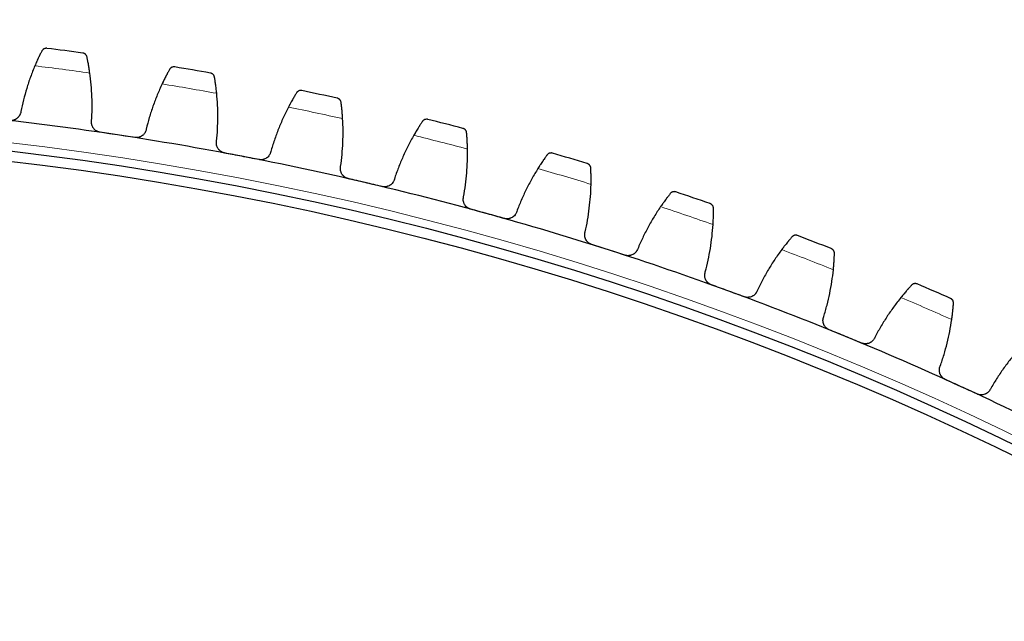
# Model space of a CAD drawing. Header units: inches. Extents: x 0 to 20790, y -12 to 14700.
# Tile 259 of 358: x 9974 to 10168, y 5072 to 5191. Entities that reach past the tile are written whole.
import ezdxf

# ---------------------------------------------------------------- set-up
doc = ezdxf.new("R2010")
doc.units = ezdxf.units.IN
doc.layers.add('1', color=7, linetype='Continuous', true_color=0xffffff)
doc.layers.add('254', color=7, linetype='Continuous', true_color=0xffffff)
doc.styles.add('latin_extended', font='simplex.shx')
doc.dimstyles.get("Standard").update_dxf_attribs({"dimtxt": 0.18, "dimasz": 0.18, "dimexe": 0.18, "dimexo": 0.0625, "dimgap": 0.09, "dimtad": 0, "dimtih": 1, "dimtoh": 1, "dimdec": 4, "dimzin": 0, "dimdsep": 46, "dimtxsty": 'Standard', "dimcen": 0.09, "dimadec": 0, "dimazin": 0, "dimtfac": 1, "dimtdec": 4, "dimtofl": 0, "dimtmove": 0, "dimatfit": 3, "dimfxl": 1, "dimtolj": 1, "dimtzin": 0, "dimarcsym": 0})

# ---------------------------------------------------------------- blocks, each defined once
blk = doc.blocks.new('_U2')
at = {"layer": '254', "color": 3, "linetype": 'Continuous', "lineweight": 13, "transparency": 16777216}
for p, q in [((11273.39, 6877.26), (11933.67, 6877.26)), ((11898.67, 6754.76), (11898.67, 4676.76)), ((9935.39, 4554.26), (11933.67, 4554.26))]:
    blk.add_line(p, q, dxfattribs=at)
at = {"layer": '254', "color": 3, "transparency": 16777216}
for points in [[(11919.08, 6754.76), (11878.25, 6754.76), (11898.67, 6877.26)], [(11878.25, 4676.76), (11919.08, 4676.76), (11898.67, 4554.26)]]:
    blk.add_solid(points, dxfattribs=at)
at = {"layer": 'Defpoints', "color": 0, "transparency": 16777216}
for p in [(11238.39, 6877.26), (9900.39, 4554.26), (11898.67, 4554.26)]:
    blk.add_point(p, dxfattribs=at)
at = {"layer": '254', "color": 2, "lineweight": 13, "transparency": 16777216, "insert": (11714.92, 5499.92), "char_height": 122.5, "attachment_point": 1, "rotation": 90, "style": 'latin_extended'}
blk.add_mtext('\\A1;2323', dxfattribs=at)

msp = doc.modelspace()

# ---------------------------------------------------------------- linework, layer by layer
at = {"layer": '1', "color": 110, "linetype": 'Continuous', "lineweight": 13}
msp.add_circle((9900.394, 4554.257), 616.6, dxfattribs=at)
at = {"layer": '1', "color": 2, "linetype": 'Continuous', "lineweight": 25}
for radius in [615, 613]:
    msp.add_circle((9900.394, 4554.257), radius, dxfattribs=at)
for radius, start, end in [(636, 82.226845, 82.868696), (636, 79.933852, 80.575702), (636, 77.640858, 78.282709), (621, 81.401274, 83.694268), (636, 75.347865, 75.989715), (621, 79.10828, 81.401274), (621, 76.815287, 79.10828), (636, 73.054871, 73.696721), (621, 74.522293, 76.815287), (636, 70.761877, 71.403728), (621, 72.229299, 74.522293), (636, 68.468884, 69.110734), (621, 69.936306, 72.229299), (636, 66.17589, 66.817741), (621, 67.643312, 69.936306), (621, 65.350318, 67.643312), (621, 63.057325, 65.350318)]:
    msp.add_arc((9900.394, 4554.257), radius, start, end, dxfattribs=at)
at = {"layer": '1', "color": 110, "linetype": 'Continuous', "lineweight": 13}
for start, end in [(82.05341, 83.042131), (79.760416, 80.749138), (77.467423, 78.456144), (75.174429, 76.16315), (72.881436, 73.870157), (70.588442, 71.577163), (68.295448, 69.28417), (66.002455, 66.991176)]:
    msp.add_arc((9900.394, 4554.257), 632.294, start, end, dxfattribs=at)
at = {"layer": '1', "color": 2, "linetype": 'Continuous', "lineweight": 25}
for points, knots in [([(9979.349, 5185.337), (9979.348, 5185.337), (9979.347, 5185.337), (9979.344, 5185.337), (9979.342, 5185.337), (9979.338, 5185.338), (9979.329, 5185.339), (9979.308, 5185.341), (9979.267, 5185.344), (9979.231, 5185.345), (9979.16, 5185.343), (9979.113, 5185.339), (9978.972, 5185.316), (9978.879, 5185.288), (9978.745, 5185.223), (9978.702, 5185.198), (9978.638, 5185.154), (9978.617, 5185.138), (9978.576, 5185.105), (9978.556, 5185.087), (9978.497, 5185.031), (9978.46, 5184.99), (9978.391, 5184.899), (9978.36, 5184.85), (9978.333, 5184.795)], [0, 0, 0, 0, 0.0039063, 0.0039063, 0.0078125, 0.0078125, 0.015625, 0.03125, 0.0625, 0.125, 0.125, 0.25, 0.25, 0.5, 0.5, 0.625, 0.625, 0.6875, 0.6875, 0.75, 0.75, 0.875, 0.875, 1, 1, 1, 1]), ([(9978.333, 5184.795), (9978.293, 5184.716), (9978.25, 5184.631), (9978.159, 5184.448), (9978.063, 5184.254), (9977.958, 5184.037), (9977.89, 5183.894), (9977.876, 5183.865), (9977.848, 5183.807), (9977.834, 5183.777), (9977.791, 5183.687), (9977.762, 5183.626), (9977.675, 5183.44), (9977.616, 5183.312), (9977.495, 5183.048), (9977.434, 5182.913), (9977.34, 5182.704), (9977.309, 5182.633), (9977.262, 5182.525), (9977.246, 5182.489), (9977.214, 5182.417), (9977.198, 5182.38), (9977.118, 5182.196), (9977.054, 5182.046), (9976.99, 5181.894)], [0, 0, 0, 0, 0.125, 0.125, 0.25, 0.375, 0.375, 0.40625, 0.40625, 0.4375, 0.4375, 0.5, 0.5, 0.625, 0.625, 0.75, 0.75, 0.8125, 0.8125, 0.84375, 0.84375, 0.875, 0.875, 1, 1, 1, 1]), ([(9987.257, 5183.628), (9987.245, 5183.687), (9987.227, 5183.743), (9987.185, 5183.848), (9987.16, 5183.897), (9987.105, 5183.988), (9987.074, 5184.03), (9987.007, 5184.109), (9986.971, 5184.145), (9986.895, 5184.211), (9986.856, 5184.24), (9986.773, 5184.292), (9986.731, 5184.315), (9986.643, 5184.354), (9986.599, 5184.37), (9986.53, 5184.39), (9986.496, 5184.398), (9986.455, 5184.406), (9986.434, 5184.41), (9986.426, 5184.411), (9986.42, 5184.412), (9986.417, 5184.412), (9986.414, 5184.413)], [0, 0, 0, 0, 0.125, 0.125, 0.25, 0.25, 0.375, 0.375, 0.5, 0.5, 0.625, 0.625, 0.75, 0.75, 0.875, 0.875, 0.9375, 0.96875, 0.984375, 0.9921875, 0.9921875, 1, 1, 1, 1]), ([(9987.809, 5180.479), (9987.786, 5180.643), (9987.763, 5180.803), (9987.715, 5181.117), (9987.667, 5181.424), (9987.618, 5181.719), (9987.582, 5181.934), (9987.569, 5182.005), (9987.551, 5182.111), (9987.545, 5182.146), (9987.532, 5182.215), (9987.526, 5182.249), (9987.496, 5182.417), (9987.448, 5182.676), (9987.402, 5182.912), (9987.358, 5183.138), (9987.336, 5183.245), (9987.311, 5183.371), (9987.306, 5183.396), (9987.296, 5183.445), (9987.281, 5183.516), (9987.266, 5183.584), (9987.257, 5183.628)], [0, 0, 0, 0, 0.125, 0.125, 0.25, 0.375, 0.375, 0.4375, 0.4375, 0.46875, 0.46875, 0.5, 0.5, 0.625, 0.75, 0.75, 0.875, 0.875, 0.90625, 0.90625, 0.9375, 1, 1, 1, 1]), ([(10003.498, 5181.172), (10003.455, 5181.094), (10003.409, 5181.011), (10003.311, 5180.832), (10003.207, 5180.642), (10003.093, 5180.43), (10003.019, 5180.289), (10003.004, 5180.261), (10002.974, 5180.204), (10002.959, 5180.174), (10002.912, 5180.086), (10002.881, 5180.026), (10002.787, 5179.844), (10002.722, 5179.719), (10002.591, 5179.46), (10002.524, 5179.327), (10002.423, 5179.122), (10002.389, 5179.052), (10002.337, 5178.947), (10002.32, 5178.911), (10002.285, 5178.84), (10002.268, 5178.804), (10002.18, 5178.624), (10002.11, 5178.477), (10002.04, 5178.327)], [0, 0, 0, 0, 0.125, 0.125, 0.25, 0.375, 0.375, 0.40625, 0.40625, 0.4375, 0.4375, 0.5, 0.5, 0.625, 0.625, 0.75, 0.75, 0.8125, 0.8125, 0.84375, 0.84375, 0.875, 0.875, 1, 1, 1, 1]), ([(10004.536, 5181.672), (10004.534, 5181.673), (10004.533, 5181.673), (10004.53, 5181.673), (10004.528, 5181.673), (10004.524, 5181.674), (10004.515, 5181.676), (10004.494, 5181.678), (10004.453, 5181.683), (10004.418, 5181.685), (10004.347, 5181.687), (10004.299, 5181.684), (10004.158, 5181.667), (10004.064, 5181.642), (10003.927, 5181.583), (10003.883, 5181.559), (10003.817, 5181.518), (10003.796, 5181.504), (10003.753, 5181.472), (10003.732, 5181.455), (10003.671, 5181.401), (10003.633, 5181.362), (10003.561, 5181.274), (10003.528, 5181.225), (10003.498, 5181.172)], [0, 0, 0, 0, 0.0039063, 0.0039063, 0.0078125, 0.0078125, 0.015625, 0.03125, 0.0625, 0.125, 0.125, 0.25, 0.25, 0.5, 0.5, 0.625, 0.625, 0.6875, 0.6875, 0.75, 0.75, 0.875, 0.875, 1, 1, 1, 1]), ([(10012.369, 5179.649), (10012.358, 5179.709), (10012.343, 5179.765), (10012.305, 5179.871), (10012.283, 5179.921), (10012.231, 5180.015), (10012.201, 5180.058), (10012.138, 5180.139), (10012.103, 5180.177), (10012.03, 5180.245), (10011.992, 5180.276), (10011.912, 5180.332), (10011.87, 5180.356), (10011.784, 5180.399), (10011.74, 5180.417), (10011.673, 5180.439), (10011.639, 5180.449), (10011.598, 5180.458), (10011.578, 5180.463), (10011.569, 5180.464), (10011.563, 5180.465), (10011.56, 5180.466), (10011.557, 5180.466)], [0, 0, 0, 0, 0.125, 0.125, 0.25, 0.25, 0.375, 0.375, 0.5, 0.5, 0.625, 0.625, 0.75, 0.75, 0.875, 0.875, 0.9375, 0.96875, 0.984375, 0.9921875, 0.9921875, 1, 1, 1, 1]), ([(10012.794, 5176.48), (10012.777, 5176.645), (10012.76, 5176.806), (10012.726, 5177.121), (10012.69, 5177.43), (10012.653, 5177.726), (10012.625, 5177.943), (10012.615, 5178.015), (10012.601, 5178.121), (10012.596, 5178.156), (10012.587, 5178.225), (10012.582, 5178.26), (10012.559, 5178.429), (10012.521, 5178.69), (10012.485, 5178.928), (10012.45, 5179.155), (10012.432, 5179.262), (10012.412, 5179.39), (10012.408, 5179.415), (10012.399, 5179.464), (10012.388, 5179.536), (10012.376, 5179.605), (10012.369, 5179.649)], [0, 0, 0, 0, 0.125, 0.125, 0.25, 0.375, 0.375, 0.4375, 0.4375, 0.46875, 0.46875, 0.5, 0.5, 0.625, 0.75, 0.75, 0.875, 0.875, 0.90625, 0.90625, 0.9375, 1, 1, 1, 1]), ([(10028.498, 5176.545), (10028.452, 5176.469), (10028.402, 5176.387), (10028.297, 5176.213), (10028.186, 5176.027), (10028.064, 5175.819), (10027.984, 5175.682), (10027.968, 5175.654), (10027.936, 5175.598), (10027.919, 5175.57), (10027.869, 5175.483), (10027.836, 5175.425), (10027.734, 5175.246), (10027.665, 5175.124), (10027.523, 5174.871), (10027.451, 5174.741), (10027.342, 5174.539), (10027.305, 5174.471), (10027.249, 5174.368), (10027.23, 5174.333), (10027.193, 5174.263), (10027.174, 5174.228), (10027.08, 5174.051), (10027.004, 5173.907), (10026.928, 5173.76)], [0, 0, 0, 0, 0.125, 0.125, 0.25, 0.375, 0.375, 0.40625, 0.40625, 0.4375, 0.4375, 0.5, 0.5, 0.625, 0.625, 0.75, 0.75, 0.8125, 0.8125, 0.84375, 0.84375, 0.875, 0.875, 1, 1, 1, 1]), ([(10029.555, 5177.003), (10029.553, 5177.004), (10029.552, 5177.004), (10029.549, 5177.004), (10029.548, 5177.005), (10029.543, 5177.006), (10029.534, 5177.007), (10029.514, 5177.011), (10029.473, 5177.017), (10029.438, 5177.021), (10029.367, 5177.025), (10029.319, 5177.025), (10029.177, 5177.013), (10029.082, 5176.992), (10028.944, 5176.938), (10028.898, 5176.917), (10028.831, 5176.878), (10028.809, 5176.864), (10028.765, 5176.834), (10028.744, 5176.818), (10028.68, 5176.767), (10028.64, 5176.729), (10028.565, 5176.644), (10028.53, 5176.597), (10028.498, 5176.545)], [0, 0, 0, 0, 0.0039063, 0.0039063, 0.0078125, 0.0078125, 0.015625, 0.03125, 0.0625, 0.125, 0.125, 0.25, 0.25, 0.5, 0.5, 0.625, 0.625, 0.6875, 0.6875, 0.75, 0.75, 0.875, 0.875, 1, 1, 1, 1]), ([(10037.301, 5174.668), (10037.293, 5174.728), (10037.28, 5174.785), (10037.246, 5174.893), (10037.226, 5174.944), (10037.177, 5175.039), (10037.15, 5175.084), (10037.09, 5175.167), (10037.057, 5175.206), (10036.986, 5175.278), (10036.949, 5175.31), (10036.871, 5175.369), (10036.831, 5175.395), (10036.747, 5175.441), (10036.704, 5175.46), (10036.637, 5175.485), (10036.603, 5175.497), (10036.563, 5175.508), (10036.543, 5175.513), (10036.534, 5175.515), (10036.529, 5175.516), (10036.526, 5175.517), (10036.523, 5175.517)], [0, 0, 0, 0, 0.125, 0.125, 0.25, 0.25, 0.375, 0.375, 0.5, 0.5, 0.625, 0.625, 0.75, 0.75, 0.875, 0.875, 0.9375, 0.96875, 0.984375, 0.9921875, 0.9921875, 1, 1, 1, 1]), ([(10037.599, 5171.485), (10037.589, 5171.65), (10037.578, 5171.811), (10037.556, 5172.128), (10037.533, 5172.439), (10037.508, 5172.736), (10037.489, 5172.954), (10037.482, 5173.026), (10037.472, 5173.132), (10037.469, 5173.167), (10037.462, 5173.237), (10037.459, 5173.271), (10037.442, 5173.442), (10037.415, 5173.704), (10037.388, 5173.943), (10037.362, 5174.171), (10037.349, 5174.279), (10037.333, 5174.407), (10037.33, 5174.432), (10037.324, 5174.482), (10037.315, 5174.555), (10037.306, 5174.624), (10037.301, 5174.668)], [0, 0, 0, 0, 0.125, 0.125, 0.25, 0.375, 0.375, 0.4375, 0.4375, 0.46875, 0.46875, 0.5, 0.5, 0.625, 0.75, 0.75, 0.875, 0.875, 0.90625, 0.90625, 0.9375, 1, 1, 1, 1]), ([(9974.222, 5172.873), (9974.207, 5172.745), (9974.18, 5172.62), (9974.121, 5172.438), (9974.099, 5172.378), (9974.061, 5172.29), (9974.047, 5172.26), (9974.019, 5172.202), (9974.004, 5172.174), (9973.926, 5172.032), (9973.854, 5171.926), (9973.73, 5171.778), (9973.686, 5171.731), (9973.617, 5171.662), (9973.593, 5171.64), (9973.544, 5171.596), (9973.519, 5171.575), (9973.393, 5171.473), (9973.285, 5171.401), (9973.14, 5171.325), (9973.111, 5171.311), (9973.051, 5171.283), (9973.02, 5171.27), (9972.929, 5171.232), (9972.867, 5171.211), (9972.678, 5171.155), (9972.549, 5171.13), (9972.383, 5171.115), (9972.35, 5171.113), (9972.283, 5171.11), (9972.25, 5171.11), (9972.15, 5171.111), (9972.083, 5171.115), (9972.017, 5171.122)], [0, 0, 0, 0, 0.125, 0.125, 0.1875, 0.1875, 0.21875, 0.21875, 0.25, 0.25, 0.375, 0.375, 0.4375, 0.4375, 0.46875, 0.46875, 0.5, 0.5, 0.625, 0.625, 0.65625, 0.65625, 0.6875, 0.6875, 0.75, 0.75, 0.875, 0.875, 0.90625, 0.90625, 0.9375, 0.9375, 1, 1, 1, 1]), ([(10054.367, 5171.337), (10054.366, 5171.337), (10054.364, 5171.338), (10054.362, 5171.338), (10054.36, 5171.339), (10054.356, 5171.34), (10054.347, 5171.342), (10054.327, 5171.346), (10054.286, 5171.354), (10054.251, 5171.359), (10054.18, 5171.366), (10054.133, 5171.368), (10053.99, 5171.362), (10053.895, 5171.345), (10053.754, 5171.297), (10053.707, 5171.277), (10053.639, 5171.241), (10053.616, 5171.228), (10053.571, 5171.2), (10053.549, 5171.185), (10053.484, 5171.136), (10053.442, 5171.1), (10053.364, 5171.018), (10053.327, 5170.972), (10053.293, 5170.921)], [0, 0, 0, 0, 0.0039063, 0.0039063, 0.0078125, 0.0078125, 0.015625, 0.03125, 0.0625, 0.125, 0.125, 0.25, 0.25, 0.5, 0.5, 0.625, 0.625, 0.6875, 0.6875, 0.75, 0.75, 0.875, 0.875, 1, 1, 1, 1]), ([(9989.844, 5168.79), (9989.778, 5168.8), (9989.648, 5168.827), (9989.459, 5168.885), (9989.337, 5168.936), (9989.248, 5168.979), (9989.218, 5168.994), (9989.16, 5169.026), (9989.131, 5169.042), (9988.99, 5169.128), (9988.886, 5169.206), (9988.765, 5169.317), (9988.742, 5169.34), (9988.707, 5169.375), (9988.696, 5169.387), (9988.673, 5169.411), (9988.618, 5169.472), (9988.526, 5169.585), (9988.455, 5169.693), (9988.389, 5169.805), (9988.358, 5169.862), (9988.276, 5170.039), (9988.233, 5170.16), (9988.187, 5170.347), (9988.174, 5170.409), (9988.16, 5170.505), (9988.156, 5170.537), (9988.15, 5170.601), (9988.147, 5170.633), (9988.139, 5170.794), (9988.145, 5170.922), (9988.163, 5171.049)], [0, 0, 0, 0, 0.0625, 0.125, 0.1875, 0.1875, 0.21875, 0.21875, 0.25, 0.25, 0.375, 0.375, 0.40625, 0.40625, 0.421875, 0.421875, 0.4375, 0.5, 0.5625, 0.5625, 0.625, 0.625, 0.75, 0.75, 0.8125, 0.8125, 0.84375, 0.84375, 0.875, 0.875, 1, 1, 1, 1]), ([(9998.914, 5169.424), (9998.894, 5169.296), (9998.861, 5169.173), (9998.796, 5168.993), (9998.771, 5168.934), (9998.729, 5168.847), (9998.715, 5168.819), (9998.684, 5168.762), (9998.668, 5168.734), (9998.584, 5168.596), (9998.508, 5168.493), (9998.378, 5168.35), (9998.333, 5168.304), (9998.26, 5168.238), (9998.235, 5168.217), (9998.185, 5168.175), (9998.159, 5168.155), (9998.029, 5168.058), (9997.918, 5167.991), (9997.77, 5167.921), (9997.74, 5167.907), (9997.68, 5167.882), (9997.649, 5167.87), (9997.555, 5167.836), (9997.493, 5167.817), (9997.302, 5167.769), (9997.172, 5167.749), (9997.006, 5167.741), (9996.972, 5167.74), (9996.906, 5167.74), (9996.872, 5167.741), (9996.773, 5167.746), (9996.706, 5167.752), (9996.64, 5167.762)], [0, 0, 0, 0, 0.125, 0.125, 0.1875, 0.1875, 0.21875, 0.21875, 0.25, 0.25, 0.375, 0.375, 0.4375, 0.4375, 0.46875, 0.46875, 0.5, 0.5, 0.625, 0.625, 0.65625, 0.65625, 0.6875, 0.6875, 0.75, 0.75, 0.875, 0.875, 0.90625, 0.90625, 0.9375, 0.9375, 1, 1, 1, 1]), ([(10053.293, 5170.921), (10053.244, 5170.847), (10053.191, 5170.768), (10053.079, 5170.597), (10052.961, 5170.416), (10052.83, 5170.213), (10052.745, 5170.08), (10052.728, 5170.053), (10052.693, 5169.998), (10052.676, 5169.97), (10052.622, 5169.886), (10052.587, 5169.829), (10052.478, 5169.654), (10052.403, 5169.535), (10052.252, 5169.287), (10052.175, 5169.16), (10052.057, 5168.964), (10052.018, 5168.897), (10051.958, 5168.796), (10051.938, 5168.762), (10051.897, 5168.694), (10051.877, 5168.659), (10051.776, 5168.486), (10051.694, 5168.345), (10051.612, 5168.202)], [0, 0, 0, 0, 0.125, 0.125, 0.25, 0.375, 0.375, 0.40625, 0.40625, 0.4375, 0.4375, 0.5, 0.5, 0.625, 0.625, 0.75, 0.75, 0.8125, 0.8125, 0.84375, 0.84375, 0.875, 0.875, 1, 1, 1, 1]), ([(10062.013, 5168.693), (10062.008, 5168.754), (10061.998, 5168.811), (10061.968, 5168.92), (10061.949, 5168.972), (10061.905, 5169.069), (10061.879, 5169.115), (10061.823, 5169.201), (10061.791, 5169.241), (10061.724, 5169.315), (10061.688, 5169.349), (10061.612, 5169.411), (10061.573, 5169.439), (10061.491, 5169.488), (10061.449, 5169.509), (10061.383, 5169.537), (10061.35, 5169.55), (10061.31, 5169.562), (10061.29, 5169.568), (10061.282, 5169.57), (10061.276, 5169.572), (10061.273, 5169.573), (10061.27, 5169.573)], [0, 0, 0, 0, 0.125, 0.125, 0.25, 0.25, 0.375, 0.375, 0.5, 0.5, 0.625, 0.625, 0.75, 0.75, 0.875, 0.875, 0.9375, 0.96875, 0.984375, 0.9921875, 0.9921875, 1, 1, 1, 1]), ([(10062.184, 5165.501), (10062.181, 5165.666), (10062.177, 5165.828), (10062.167, 5166.146), (10062.157, 5166.457), (10062.143, 5166.755), (10062.133, 5166.973), (10062.129, 5167.045), (10062.123, 5167.152), (10062.121, 5167.187), (10062.117, 5167.257), (10062.115, 5167.292), (10062.105, 5167.463), (10062.089, 5167.726), (10062.072, 5167.966), (10062.055, 5168.195), (10062.046, 5168.303), (10062.036, 5168.432), (10062.034, 5168.457), (10062.029, 5168.507), (10062.023, 5168.58), (10062.017, 5168.649), (10062.013, 5168.693)], [0, 0, 0, 0, 0.125, 0.125, 0.25, 0.375, 0.375, 0.4375, 0.4375, 0.46875, 0.46875, 0.5, 0.5, 0.625, 0.75, 0.75, 0.875, 0.875, 0.90625, 0.90625, 0.9375, 1, 1, 1, 1]), ([(10014.359, 5164.719), (10014.294, 5164.732), (10014.165, 5164.763), (10013.979, 5164.829), (10013.859, 5164.885), (10013.771, 5164.932), (10013.742, 5164.948), (10013.685, 5164.982), (10013.657, 5165), (10013.52, 5165.091), (10013.419, 5165.173), (10013.303, 5165.289), (10013.28, 5165.313), (10013.247, 5165.349), (10013.236, 5165.362), (10013.215, 5165.386), (10013.162, 5165.449), (10013.074, 5165.567), (10013.008, 5165.677), (10012.946, 5165.791), (10012.918, 5165.85), (10012.843, 5166.03), (10012.805, 5166.153), (10012.766, 5166.341), (10012.756, 5166.404), (10012.745, 5166.5), (10012.743, 5166.532), (10012.739, 5166.596), (10012.738, 5166.629), (10012.736, 5166.789), (10012.747, 5166.917), (10012.77, 5167.044)], [0, 0, 0, 0, 0.0625, 0.125, 0.1875, 0.1875, 0.21875, 0.21875, 0.25, 0.25, 0.375, 0.375, 0.40625, 0.40625, 0.421875, 0.421875, 0.4375, 0.5, 0.5625, 0.5625, 0.625, 0.625, 0.75, 0.75, 0.8125, 0.8125, 0.84375, 0.84375, 0.875, 0.875, 1, 1, 1, 1]), ([(10023.448, 5164.989), (10023.422, 5164.863), (10023.385, 5164.741), (10023.312, 5164.564), (10023.285, 5164.506), (10023.24, 5164.421), (10023.224, 5164.393), (10023.191, 5164.337), (10023.174, 5164.31), (10023.085, 5164.175), (10023.005, 5164.075), (10022.869, 5163.938), (10022.822, 5163.894), (10022.747, 5163.831), (10022.721, 5163.81), (10022.669, 5163.771), (10022.643, 5163.752), (10022.509, 5163.66), (10022.395, 5163.598), (10022.245, 5163.533), (10022.214, 5163.521), (10022.153, 5163.498), (10022.121, 5163.487), (10022.027, 5163.457), (10021.963, 5163.441), (10021.771, 5163.4), (10021.64, 5163.386), (10021.474, 5163.384), (10021.44, 5163.385), (10021.374, 5163.387), (10021.34, 5163.39), (10021.241, 5163.399), (10021.175, 5163.408), (10021.109, 5163.42)], [0, 0, 0, 0, 0.125, 0.125, 0.1875, 0.1875, 0.21875, 0.21875, 0.25, 0.25, 0.375, 0.375, 0.4375, 0.4375, 0.46875, 0.46875, 0.5, 0.5, 0.625, 0.625, 0.65625, 0.65625, 0.6875, 0.6875, 0.75, 0.75, 0.875, 0.875, 0.90625, 0.90625, 0.9375, 0.9375, 1, 1, 1, 1]), ([(10077.843, 5164.31), (10077.791, 5164.238), (10077.735, 5164.161), (10077.616, 5163.995), (10077.491, 5163.819), (10077.352, 5163.621), (10077.262, 5163.491), (10077.244, 5163.465), (10077.207, 5163.411), (10077.188, 5163.384), (10077.132, 5163.302), (10077.093, 5163.247), (10076.978, 5163.077), (10076.899, 5162.96), (10076.738, 5162.719), (10076.656, 5162.595), (10076.53, 5162.403), (10076.488, 5162.339), (10076.424, 5162.24), (10076.402, 5162.207), (10076.36, 5162.14), (10076.338, 5162.107), (10076.23, 5161.938), (10076.143, 5161.8), (10076.055, 5161.66)], [0, 0, 0, 0, 0.125, 0.125, 0.25, 0.375, 0.375, 0.40625, 0.40625, 0.4375, 0.4375, 0.5, 0.5, 0.625, 0.625, 0.75, 0.75, 0.8125, 0.8125, 0.84375, 0.84375, 0.875, 0.875, 1, 1, 1, 1]), ([(10078.933, 5164.682), (10078.932, 5164.683), (10078.93, 5164.683), (10078.927, 5164.684), (10078.926, 5164.684), (10078.922, 5164.686), (10078.913, 5164.688), (10078.893, 5164.693), (10078.853, 5164.703), (10078.818, 5164.709), (10078.747, 5164.719), (10078.7, 5164.723), (10078.557, 5164.723), (10078.461, 5164.709), (10078.319, 5164.667), (10078.271, 5164.649), (10078.201, 5164.616), (10078.178, 5164.604), (10078.132, 5164.577), (10078.11, 5164.563), (10078.043, 5164.517), (10078, 5164.482), (10077.918, 5164.403), (10077.879, 5164.359), (10077.843, 5164.31)], [0, 0, 0, 0, 0.0039062, 0.0039062, 0.0078125, 0.0078125, 0.015625, 0.03125, 0.0625, 0.125, 0.125, 0.25, 0.25, 0.5, 0.5, 0.625, 0.625, 0.6875, 0.6875, 0.75, 0.75, 0.875, 0.875, 1, 1, 1, 1]), ([(10038.693, 5159.671), (10038.627, 5159.686), (10038.5, 5159.723), (10038.317, 5159.796), (10038.199, 5159.856), (10038.113, 5159.906), (10038.085, 5159.924), (10038.029, 5159.96), (10038.002, 5159.979), (10037.869, 5160.075), (10037.771, 5160.162), (10037.66, 5160.282), (10037.638, 5160.307), (10037.606, 5160.345), (10037.596, 5160.358), (10037.575, 5160.383), (10037.525, 5160.448), (10037.442, 5160.569), (10037.38, 5160.682), (10037.323, 5160.798), (10037.298, 5160.858), (10037.229, 5161.041), (10037.196, 5161.165), (10037.165, 5161.355), (10037.158, 5161.418), (10037.151, 5161.514), (10037.15, 5161.547), (10037.148, 5161.611), (10037.149, 5161.644), (10037.153, 5161.804), (10037.169, 5161.931), (10037.198, 5162.057)], [0, 0, 0, 0, 0.0625, 0.125, 0.1875, 0.1875, 0.21875, 0.21875, 0.25, 0.25, 0.375, 0.375, 0.40625, 0.40625, 0.421875, 0.421875, 0.4375, 0.5, 0.5625, 0.5625, 0.625, 0.625, 0.75, 0.75, 0.8125, 0.8125, 0.84375, 0.84375, 0.875, 0.875, 1, 1, 1, 1]), ([(10086.467, 5161.735), (10086.465, 5161.796), (10086.456, 5161.854), (10086.431, 5161.964), (10086.415, 5162.016), (10086.374, 5162.115), (10086.35, 5162.162), (10086.297, 5162.25), (10086.267, 5162.291), (10086.203, 5162.368), (10086.168, 5162.404), (10086.095, 5162.468), (10086.057, 5162.497), (10085.977, 5162.55), (10085.936, 5162.573), (10085.871, 5162.603), (10085.838, 5162.617), (10085.799, 5162.631), (10085.78, 5162.638), (10085.771, 5162.641), (10085.766, 5162.642), (10085.763, 5162.643), (10085.76, 5162.644)], [0, 0, 0, 0, 0.125, 0.125, 0.25, 0.25, 0.375, 0.375, 0.5, 0.5, 0.625, 0.625, 0.75, 0.75, 0.875, 0.875, 0.9375, 0.96875, 0.984375, 0.9921875, 0.9921875, 1, 1, 1, 1]), ([(10086.51, 5158.539), (10086.513, 5158.704), (10086.516, 5158.866), (10086.519, 5159.183), (10086.521, 5159.494), (10086.52, 5159.793), (10086.518, 5160.012), (10086.517, 5160.084), (10086.515, 5160.191), (10086.515, 5160.226), (10086.514, 5160.296), (10086.513, 5160.331), (10086.51, 5160.502), (10086.504, 5160.765), (10086.497, 5161.006), (10086.489, 5161.235), (10086.485, 5161.344), (10086.479, 5161.473), (10086.478, 5161.498), (10086.476, 5161.548), (10086.473, 5161.621), (10086.47, 5161.691), (10086.467, 5161.735)], [0, 0, 0, 0, 0.125, 0.125, 0.25, 0.375, 0.375, 0.4375, 0.4375, 0.46875, 0.46875, 0.5, 0.5, 0.625, 0.75, 0.75, 0.875, 0.875, 0.90625, 0.90625, 0.9375, 1, 1, 1, 1]), ([(10047.784, 5159.577), (10047.754, 5159.452), (10047.712, 5159.331), (10047.632, 5159.157), (10047.602, 5159.101), (10047.554, 5159.017), (10047.537, 5158.99), (10047.502, 5158.936), (10047.484, 5158.909), (10047.39, 5158.778), (10047.305, 5158.682), (10047.164, 5158.549), (10047.115, 5158.507), (10047.038, 5158.448), (10047.011, 5158.428), (10046.958, 5158.391), (10046.931, 5158.373), (10046.793, 5158.287), (10046.677, 5158.229), (10046.524, 5158.17), (10046.493, 5158.159), (10046.431, 5158.139), (10046.399, 5158.129), (10046.303, 5158.103), (10046.239, 5158.089), (10046.045, 5158.056), (10045.914, 5158.047), (10045.748, 5158.052), (10045.714, 5158.054), (10045.648, 5158.059), (10045.615, 5158.063), (10045.516, 5158.076), (10045.45, 5158.088), (10045.385, 5158.103)], [0, 0, 0, 0, 0.125, 0.125, 0.1875, 0.1875, 0.21875, 0.21875, 0.25, 0.25, 0.375, 0.375, 0.4375, 0.4375, 0.46875, 0.46875, 0.5, 0.5, 0.625, 0.625, 0.65625, 0.65625, 0.6875, 0.6875, 0.75, 0.75, 0.875, 0.875, 0.90625, 0.90625, 0.9375, 0.9375, 1, 1, 1, 1]), ([(10062.804, 5153.653), (10062.74, 5153.671), (10062.614, 5153.712), (10062.433, 5153.793), (10062.319, 5153.858), (10062.235, 5153.911), (10062.207, 5153.93), (10062.153, 5153.968), (10062.127, 5153.988), (10061.997, 5154.09), (10061.903, 5154.181), (10061.797, 5154.305), (10061.776, 5154.331), (10061.746, 5154.37), (10061.736, 5154.383), (10061.716, 5154.409), (10061.669, 5154.476), (10061.591, 5154.6), (10061.533, 5154.716), (10061.481, 5154.834), (10061.458, 5154.895), (10061.397, 5155.08), (10061.369, 5155.206), (10061.345, 5155.396), (10061.34, 5155.46), (10061.338, 5155.557), (10061.338, 5155.589), (10061.339, 5155.653), (10061.34, 5155.686), (10061.351, 5155.846), (10061.373, 5155.972), (10061.406, 5156.097)], [0, 0, 0, 0, 0.0625, 0.125, 0.1875, 0.1875, 0.21875, 0.21875, 0.25, 0.25, 0.375, 0.375, 0.40625, 0.40625, 0.421875, 0.421875, 0.4375, 0.5, 0.5625, 0.5625, 0.625, 0.625, 0.75, 0.75, 0.8125, 0.8125, 0.84375, 0.84375, 0.875, 0.875, 1, 1, 1, 1]), ([(10102.109, 5156.722), (10102.054, 5156.652), (10101.995, 5156.577), (10101.87, 5156.416), (10101.737, 5156.245), (10101.591, 5156.053), (10101.496, 5155.927), (10101.476, 5155.901), (10101.437, 5155.849), (10101.417, 5155.823), (10101.358, 5155.743), (10101.317, 5155.689), (10101.195, 5155.524), (10101.111, 5155.411), (10100.941, 5155.177), (10100.854, 5155.056), (10100.721, 5154.869), (10100.676, 5154.806), (10100.608, 5154.71), (10100.585, 5154.678), (10100.54, 5154.613), (10100.517, 5154.58), (10100.402, 5154.416), (10100.309, 5154.282), (10100.216, 5154.146)], [0, 0, 0, 0, 0.125, 0.125, 0.25, 0.375, 0.375, 0.40625, 0.40625, 0.4375, 0.4375, 0.5, 0.5, 0.625, 0.625, 0.75, 0.75, 0.8125, 0.8125, 0.84375, 0.84375, 0.875, 0.875, 1, 1, 1, 1]), ([(10103.213, 5157.05), (10103.212, 5157.051), (10103.21, 5157.051), (10103.207, 5157.052), (10103.206, 5157.053), (10103.202, 5157.054), (10103.193, 5157.057), (10103.173, 5157.063), (10103.133, 5157.074), (10103.099, 5157.082), (10103.029, 5157.095), (10102.982, 5157.1), (10102.839, 5157.106), (10102.743, 5157.096), (10102.598, 5157.059), (10102.55, 5157.043), (10102.479, 5157.013), (10102.456, 5157.002), (10102.409, 5156.977), (10102.385, 5156.964), (10102.317, 5156.921), (10102.272, 5156.888), (10102.187, 5156.812), (10102.147, 5156.77), (10102.109, 5156.722)], [0, 0, 0, 0, 0.0039062, 0.0039062, 0.0078125, 0.0078125, 0.015625, 0.03125, 0.0625, 0.125, 0.125, 0.25, 0.25, 0.5, 0.5, 0.625, 0.625, 0.6875, 0.6875, 0.75, 0.75, 0.875, 0.875, 1, 1, 1, 1]), ([(10110.623, 5153.804), (10110.623, 5153.865), (10110.617, 5153.923), (10110.596, 5154.034), (10110.582, 5154.087), (10110.545, 5154.187), (10110.524, 5154.235), (10110.474, 5154.325), (10110.446, 5154.368), (10110.384, 5154.447), (10110.351, 5154.484), (10110.281, 5154.551), (10110.244, 5154.582), (10110.166, 5154.638), (10110.126, 5154.663), (10110.062, 5154.695), (10110.03, 5154.71), (10109.992, 5154.726), (10109.972, 5154.734), (10109.964, 5154.737), (10109.958, 5154.739), (10109.956, 5154.74), (10109.953, 5154.741)], [0, 0, 0, 0, 0.125, 0.125, 0.25, 0.25, 0.375, 0.375, 0.5, 0.5, 0.625, 0.625, 0.75, 0.75, 0.875, 0.875, 0.9375, 0.96875, 0.984375, 0.9921875, 0.9921875, 1, 1, 1, 1]), ([(10110.538, 5150.608), (10110.548, 5150.773), (10110.557, 5150.935), (10110.573, 5151.252), (10110.587, 5151.563), (10110.598, 5151.861), (10110.605, 5152.08), (10110.607, 5152.152), (10110.61, 5152.259), (10110.61, 5152.294), (10110.612, 5152.364), (10110.613, 5152.399), (10110.617, 5152.57), (10110.621, 5152.833), (10110.623, 5153.074), (10110.625, 5153.303), (10110.625, 5153.413), (10110.625, 5153.541), (10110.625, 5153.567), (10110.624, 5153.617), (10110.624, 5153.69), (10110.624, 5153.76), (10110.623, 5153.804)], [0, 0, 0, 0, 0.125, 0.125, 0.25, 0.375, 0.375, 0.4375, 0.4375, 0.46875, 0.46875, 0.5, 0.5, 0.625, 0.75, 0.75, 0.875, 0.875, 0.90625, 0.90625, 0.9375, 1, 1, 1, 1]), ([(10071.885, 5153.195), (10071.849, 5153.071), (10071.803, 5152.952), (10071.716, 5152.782), (10071.684, 5152.727), (10071.632, 5152.645), (10071.615, 5152.619), (10071.577, 5152.566), (10071.558, 5152.54), (10071.459, 5152.413), (10071.37, 5152.32), (10071.224, 5152.193), (10071.174, 5152.153), (10071.094, 5152.097), (10071.067, 5152.078), (10071.012, 5152.043), (10070.984, 5152.026), (10070.843, 5151.946), (10070.725, 5151.892), (10070.57, 5151.84), (10070.538, 5151.83), (10070.475, 5151.812), (10070.443, 5151.804), (10070.346, 5151.782), (10070.281, 5151.77), (10070.086, 5151.745), (10069.955, 5151.741), (10069.789, 5151.753), (10069.756, 5151.756), (10069.689, 5151.764), (10069.656, 5151.769), (10069.558, 5151.786), (10069.493, 5151.801), (10069.428, 5151.818)], [0, 0, 0, 0, 0.125, 0.125, 0.1875, 0.1875, 0.21875, 0.21875, 0.25, 0.25, 0.375, 0.375, 0.4375, 0.4375, 0.46875, 0.46875, 0.5, 0.5, 0.625, 0.625, 0.65625, 0.65625, 0.6875, 0.6875, 0.75, 0.75, 0.875, 0.875, 0.90625, 0.90625, 0.9375, 0.9375, 1, 1, 1, 1]), ([(10086.656, 5146.675), (10086.592, 5146.695), (10086.468, 5146.742), (10086.291, 5146.83), (10086.179, 5146.899), (10086.097, 5146.956), (10086.07, 5146.976), (10086.018, 5147.016), (10085.992, 5147.037), (10085.867, 5147.144), (10085.777, 5147.238), (10085.675, 5147.367), (10085.655, 5147.393), (10085.627, 5147.434), (10085.617, 5147.447), (10085.599, 5147.474), (10085.554, 5147.543), (10085.481, 5147.67), (10085.428, 5147.788), (10085.381, 5147.908), (10085.36, 5147.97), (10085.307, 5148.158), (10085.284, 5148.284), (10085.268, 5148.475), (10085.266, 5148.539), (10085.267, 5148.636), (10085.268, 5148.668), (10085.272, 5148.733), (10085.275, 5148.765), (10085.292, 5148.924), (10085.318, 5149.05), (10085.356, 5149.173)], [0, 0, 0, 0, 0.0625, 0.125, 0.1875, 0.1875, 0.21875, 0.21875, 0.25, 0.25, 0.375, 0.375, 0.40625, 0.40625, 0.421875, 0.421875, 0.4375, 0.5, 0.5625, 0.5625, 0.625, 0.625, 0.75, 0.75, 0.8125, 0.8125, 0.84375, 0.84375, 0.875, 0.875, 1, 1, 1, 1]), ([(10126.052, 5148.169), (10125.994, 5148.102), (10125.932, 5148.029), (10125.801, 5147.873), (10125.661, 5147.708), (10125.508, 5147.522), (10125.407, 5147.399), (10125.387, 5147.374), (10125.346, 5147.324), (10125.325, 5147.299), (10125.262, 5147.221), (10125.22, 5147.169), (10125.091, 5147.009), (10125.003, 5146.899), (10124.823, 5146.672), (10124.731, 5146.555), (10124.591, 5146.373), (10124.543, 5146.312), (10124.472, 5146.219), (10124.448, 5146.188), (10124.4, 5146.125), (10124.375, 5146.093), (10124.254, 5145.933), (10124.156, 5145.803), (10124.058, 5145.67)], [0, 0, 0, 0, 0.125, 0.125, 0.25, 0.375, 0.375, 0.40625, 0.40625, 0.4375, 0.4375, 0.5, 0.5, 0.625, 0.625, 0.75, 0.75, 0.8125, 0.8125, 0.84375, 0.84375, 0.875, 0.875, 1, 1, 1, 1]), ([(10127.168, 5148.453), (10127.167, 5148.454), (10127.165, 5148.454), (10127.163, 5148.455), (10127.161, 5148.456), (10127.157, 5148.457), (10127.149, 5148.46), (10127.129, 5148.467), (10127.09, 5148.48), (10127.055, 5148.489), (10126.986, 5148.505), (10126.939, 5148.512), (10126.797, 5148.523), (10126.7, 5148.517), (10126.554, 5148.486), (10126.506, 5148.472), (10126.434, 5148.445), (10126.409, 5148.435), (10126.362, 5148.412), (10126.338, 5148.4), (10126.267, 5148.359), (10126.222, 5148.328), (10126.134, 5148.256), (10126.091, 5148.215), (10126.052, 5148.169)], [0, 0, 0, 0, 0.0039062, 0.0039062, 0.0078125, 0.0078125, 0.015625, 0.03125, 0.0625, 0.125, 0.125, 0.25, 0.25, 0.5, 0.5, 0.625, 0.625, 0.6875, 0.6875, 0.75, 0.75, 0.875, 0.875, 1, 1, 1, 1]), ([(10095.711, 5145.854), (10095.67, 5145.732), (10095.619, 5145.615), (10095.525, 5145.448), (10095.492, 5145.394), (10095.437, 5145.315), (10095.418, 5145.289), (10095.378, 5145.238), (10095.358, 5145.213), (10095.254, 5145.09), (10095.162, 5145), (10095.011, 5144.88), (10094.959, 5144.842), (10094.877, 5144.788), (10094.849, 5144.771), (10094.792, 5144.738), (10094.764, 5144.722), (10094.62, 5144.647), (10094.499, 5144.599), (10094.342, 5144.553), (10094.311, 5144.544), (10094.247, 5144.529), (10094.214, 5144.522), (10094.117, 5144.504), (10094.052, 5144.495), (10093.856, 5144.478), (10093.724, 5144.479), (10093.559, 5144.497), (10093.526, 5144.502), (10093.46, 5144.512), (10093.427, 5144.519), (10093.329, 5144.539), (10093.265, 5144.557), (10093.201, 5144.577)], [0, 0, 0, 0, 0.125, 0.125, 0.1875, 0.1875, 0.21875, 0.21875, 0.25, 0.25, 0.375, 0.375, 0.4375, 0.4375, 0.46875, 0.46875, 0.5, 0.5, 0.625, 0.625, 0.65625, 0.65625, 0.6875, 0.6875, 0.75, 0.75, 0.875, 0.875, 0.90625, 0.90625, 0.9375, 0.9375, 1, 1, 1, 1]), ([(10134.443, 5144.913), (10134.445, 5144.974), (10134.441, 5145.032), (10134.425, 5145.144), (10134.413, 5145.197), (10134.38, 5145.299), (10134.36, 5145.347), (10134.314, 5145.439), (10134.288, 5145.483), (10134.23, 5145.565), (10134.198, 5145.603), (10134.131, 5145.673), (10134.095, 5145.705), (10134.019, 5145.764), (10133.98, 5145.791), (10133.918, 5145.826), (10133.886, 5145.842), (10133.849, 5145.859), (10133.829, 5145.868), (10133.821, 5145.871), (10133.816, 5145.873), (10133.813, 5145.874), (10133.81, 5145.875)], [0, 0, 0, 0, 0.125, 0.125, 0.25, 0.25, 0.375, 0.375, 0.5, 0.5, 0.625, 0.625, 0.75, 0.75, 0.875, 0.875, 0.9375, 0.96875, 0.984375, 0.9921875, 0.9921875, 1, 1, 1, 1]), ([(10134.229, 5141.723), (10134.246, 5141.887), (10134.262, 5142.049), (10134.29, 5142.365), (10134.317, 5142.675), (10134.339, 5142.972), (10134.355, 5143.191), (10134.36, 5143.263), (10134.367, 5143.369), (10134.369, 5143.405), (10134.374, 5143.475), (10134.376, 5143.509), (10134.387, 5143.68), (10134.402, 5143.943), (10134.413, 5144.183), (10134.424, 5144.413), (10134.429, 5144.522), (10134.433, 5144.65), (10134.434, 5144.676), (10134.436, 5144.726), (10134.439, 5144.799), (10134.441, 5144.868), (10134.443, 5144.913)], [0, 0, 0, 0, 0.125, 0.125, 0.25, 0.375, 0.375, 0.4375, 0.4375, 0.46875, 0.46875, 0.5, 0.5, 0.625, 0.75, 0.75, 0.875, 0.875, 0.90625, 0.90625, 0.9375, 1, 1, 1, 1]), ([(10110.209, 5138.748), (10110.146, 5138.771), (10110.024, 5138.823), (10109.851, 5138.917), (10109.742, 5138.992), (10109.662, 5139.052), (10109.636, 5139.072), (10109.585, 5139.115), (10109.561, 5139.137), (10109.44, 5139.249), (10109.353, 5139.347), (10109.257, 5139.479), (10109.238, 5139.506), (10109.211, 5139.547), (10109.202, 5139.561), (10109.185, 5139.589), (10109.143, 5139.66), (10109.075, 5139.79), (10109.027, 5139.909), (10108.985, 5140.032), (10108.966, 5140.094), (10108.92, 5140.284), (10108.903, 5140.411), (10108.894, 5140.603), (10108.895, 5140.667), (10108.9, 5140.763), (10108.902, 5140.795), (10108.909, 5140.86), (10108.913, 5140.892), (10108.936, 5141.051), (10108.967, 5141.175), (10109.011, 5141.297)], [0, 0, 0, 0, 0.0625, 0.125, 0.1875, 0.1875, 0.21875, 0.21875, 0.25, 0.25, 0.375, 0.375, 0.40625, 0.40625, 0.421875, 0.421875, 0.4375, 0.5, 0.5625, 0.5625, 0.625, 0.625, 0.75, 0.75, 0.8125, 0.8125, 0.84375, 0.84375, 0.875, 0.875, 1, 1, 1, 1]), ([(10149.633, 5138.665), (10149.573, 5138.6), (10149.508, 5138.53), (10149.371, 5138.379), (10149.225, 5138.219), (10149.064, 5138.04), (10148.958, 5137.922), (10148.937, 5137.898), (10148.894, 5137.849), (10148.872, 5137.824), (10148.806, 5137.75), (10148.762, 5137.699), (10148.627, 5137.544), (10148.534, 5137.438), (10148.345, 5137.218), (10148.249, 5137.105), (10148.101, 5136.929), (10148.052, 5136.87), (10147.976, 5136.78), (10147.951, 5136.749), (10147.901, 5136.688), (10147.875, 5136.658), (10147.748, 5136.503), (10147.645, 5136.377), (10147.541, 5136.248)], [0, 0, 0, 0, 0.125, 0.125, 0.25, 0.375, 0.375, 0.40625, 0.40625, 0.4375, 0.4375, 0.5, 0.5, 0.625, 0.625, 0.75, 0.75, 0.8125, 0.8125, 0.84375, 0.84375, 0.875, 0.875, 1, 1, 1, 1]), ([(10150.76, 5138.904), (10150.759, 5138.905), (10150.757, 5138.905), (10150.755, 5138.906), (10150.753, 5138.907), (10150.749, 5138.909), (10150.741, 5138.912), (10150.722, 5138.92), (10150.683, 5138.934), (10150.649, 5138.944), (10150.58, 5138.963), (10150.534, 5138.972), (10150.392, 5138.989), (10150.295, 5138.987), (10150.148, 5138.962), (10150.099, 5138.95), (10150.026, 5138.925), (10150.001, 5138.916), (10149.953, 5138.896), (10149.928, 5138.884), (10149.856, 5138.847), (10149.809, 5138.817), (10149.719, 5138.749), (10149.675, 5138.71), (10149.633, 5138.665)], [0, 0, 0, 0, 0.0039062, 0.0039062, 0.0078125, 0.0078125, 0.015625, 0.03125, 0.0625, 0.125, 0.125, 0.25, 0.25, 0.5, 0.5, 0.625, 0.625, 0.6875, 0.6875, 0.75, 0.75, 0.875, 0.875, 1, 1, 1, 1]), ([(10119.224, 5137.566), (10119.179, 5137.445), (10119.123, 5137.331), (10119.023, 5137.168), (10118.987, 5137.115), (10118.929, 5137.038), (10118.908, 5137.013), (10118.867, 5136.963), (10118.846, 5136.939), (10118.737, 5136.82), (10118.641, 5136.735), (10118.486, 5136.62), (10118.432, 5136.584), (10118.348, 5136.534), (10118.319, 5136.518), (10118.262, 5136.487), (10118.233, 5136.473), (10118.086, 5136.404), (10117.963, 5136.36), (10117.805, 5136.32), (10117.773, 5136.313), (10117.708, 5136.3), (10117.675, 5136.295), (10117.577, 5136.28), (10117.512, 5136.274), (10117.315, 5136.265), (10117.184, 5136.271), (10117.019, 5136.296), (10116.986, 5136.302), (10116.921, 5136.315), (10116.889, 5136.323), (10116.792, 5136.347), (10116.728, 5136.367), (10116.665, 5136.39)], [0, 0, 0, 0, 0.125, 0.125, 0.1875, 0.1875, 0.21875, 0.21875, 0.25, 0.25, 0.375, 0.375, 0.4375, 0.4375, 0.46875, 0.46875, 0.5, 0.5, 0.625, 0.625, 0.65625, 0.65625, 0.6875, 0.6875, 0.75, 0.75, 0.875, 0.875, 0.90625, 0.90625, 0.9375, 0.9375, 1, 1, 1, 1]), ([(10157.887, 5135.076), (10157.892, 5135.136), (10157.89, 5135.195), (10157.879, 5135.307), (10157.868, 5135.361), (10157.84, 5135.464), (10157.822, 5135.513), (10157.78, 5135.607), (10157.755, 5135.652), (10157.7, 5135.736), (10157.67, 5135.775), (10157.606, 5135.848), (10157.571, 5135.882), (10157.498, 5135.943), (10157.46, 5135.971), (10157.399, 5136.009), (10157.368, 5136.027), (10157.331, 5136.045), (10157.313, 5136.054), (10157.305, 5136.058), (10157.299, 5136.06), (10157.296, 5136.062), (10157.294, 5136.063)], [0, 0, 0, 0, 0.125, 0.125, 0.25, 0.25, 0.375, 0.375, 0.5, 0.5, 0.625, 0.625, 0.75, 0.75, 0.875, 0.875, 0.9375, 0.96875, 0.984375, 0.9921875, 0.9921875, 1, 1, 1, 1]), ([(10157.547, 5131.897), (10157.57, 5132.061), (10157.592, 5132.221), (10157.633, 5132.536), (10157.672, 5132.845), (10157.706, 5133.141), (10157.731, 5133.358), (10157.739, 5133.43), (10157.75, 5133.537), (10157.754, 5133.572), (10157.761, 5133.641), (10157.764, 5133.676), (10157.782, 5133.846), (10157.807, 5134.108), (10157.829, 5134.348), (10157.848, 5134.577), (10157.857, 5134.685), (10157.868, 5134.814), (10157.869, 5134.839), (10157.873, 5134.889), (10157.879, 5134.962), (10157.884, 5135.031), (10157.887, 5135.076)], [0, 0, 0, 0, 0.125, 0.125, 0.25, 0.375, 0.375, 0.4375, 0.4375, 0.46875, 0.46875, 0.5, 0.5, 0.625, 0.75, 0.75, 0.875, 0.875, 0.90625, 0.90625, 0.9375, 1, 1, 1, 1]), ([(10133.426, 5129.886), (10133.365, 5129.911), (10133.245, 5129.968), (10133.075, 5130.069), (10132.969, 5130.148), (10132.892, 5130.211), (10132.867, 5130.232), (10132.818, 5130.277), (10132.794, 5130.3), (10132.678, 5130.416), (10132.595, 5130.518), (10132.504, 5130.654), (10132.487, 5130.682), (10132.461, 5130.724), (10132.453, 5130.738), (10132.437, 5130.767), (10132.398, 5130.839), (10132.335, 5130.971), (10132.292, 5131.093), (10132.254, 5131.217), (10132.238, 5131.28), (10132.2, 5131.472), (10132.188, 5131.599), (10132.187, 5131.791), (10132.19, 5131.855), (10132.199, 5131.951), (10132.202, 5131.984), (10132.211, 5132.047), (10132.217, 5132.079), (10132.247, 5132.237), (10132.283, 5132.36), (10132.331, 5132.48)], [0, 0, 0, 0, 0.0625, 0.125, 0.1875, 0.1875, 0.21875, 0.21875, 0.25, 0.25, 0.375, 0.375, 0.40625, 0.40625, 0.421875, 0.421875, 0.4375, 0.5, 0.5625, 0.5625, 0.625, 0.625, 0.75, 0.75, 0.8125, 0.8125, 0.84375, 0.84375, 0.875, 0.875, 1, 1, 1, 1]), ([(10142.387, 5128.344), (10142.337, 5128.225), (10142.276, 5128.113), (10142.17, 5127.954), (10142.131, 5127.903), (10142.07, 5127.828), (10142.049, 5127.804), (10142.006, 5127.756), (10141.984, 5127.732), (10141.87, 5127.618), (10141.771, 5127.536), (10141.611, 5127.428), (10141.556, 5127.394), (10141.47, 5127.348), (10141.441, 5127.333), (10141.382, 5127.305), (10141.352, 5127.291), (10141.203, 5127.228), (10141.079, 5127.189), (10140.919, 5127.156), (10140.886, 5127.15), (10140.821, 5127.14), (10140.788, 5127.135), (10140.69, 5127.125), (10140.624, 5127.121), (10140.427, 5127.12), (10140.297, 5127.132), (10140.133, 5127.163), (10140.1, 5127.17), (10140.036, 5127.186), (10140.004, 5127.195), (10139.908, 5127.223), (10139.845, 5127.246), (10139.783, 5127.271)], [0, 0, 0, 0, 0.125, 0.125, 0.1875, 0.1875, 0.21875, 0.21875, 0.25, 0.25, 0.375, 0.375, 0.4375, 0.4375, 0.46875, 0.46875, 0.5, 0.5, 0.625, 0.625, 0.65625, 0.65625, 0.6875, 0.6875, 0.75, 0.75, 0.875, 0.875, 0.90625, 0.90625, 0.9375, 0.9375, 1, 1, 1, 1]), ([(10156.27, 5120.101), (10156.21, 5120.129), (10156.092, 5120.19), (10155.927, 5120.298), (10155.824, 5120.381), (10155.75, 5120.447), (10155.725, 5120.47), (10155.678, 5120.517), (10155.655, 5120.54), (10155.544, 5120.662), (10155.465, 5120.766), (10155.38, 5120.906), (10155.363, 5120.934), (10155.34, 5120.978), (10155.332, 5120.992), (10155.317, 5121.022), (10155.281, 5121.095), (10155.224, 5121.23), (10155.185, 5121.353), (10155.153, 5121.478), (10155.139, 5121.542), (10155.109, 5121.735), (10155.101, 5121.863), (10155.108, 5122.055), (10155.114, 5122.119), (10155.126, 5122.214), (10155.131, 5122.246), (10155.143, 5122.31), (10155.149, 5122.341), (10155.186, 5122.498), (10155.227, 5122.619), (10155.28, 5122.737)], [0, 0, 0, 0, 0.0625, 0.125, 0.1875, 0.1875, 0.21875, 0.21875, 0.25, 0.25, 0.375, 0.375, 0.40625, 0.40625, 0.421875, 0.421875, 0.4375, 0.5, 0.5625, 0.5625, 0.625, 0.625, 0.75, 0.75, 0.8125, 0.8125, 0.84375, 0.84375, 0.875, 0.875, 1, 1, 1, 1]), ([(10165.162, 5118.202), (10165.107, 5118.085), (10165.042, 5117.976), (10164.929, 5117.821), (10164.889, 5117.771), (10164.825, 5117.699), (10164.803, 5117.676), (10164.758, 5117.63), (10164.735, 5117.607), (10164.617, 5117.498), (10164.515, 5117.42), (10164.35, 5117.318), (10164.294, 5117.287), (10164.206, 5117.244), (10164.176, 5117.23), (10164.116, 5117.204), (10164.086, 5117.192), (10163.934, 5117.134), (10163.809, 5117.101), (10163.648, 5117.074), (10163.615, 5117.069), (10163.55, 5117.062), (10163.517, 5117.059), (10163.418, 5117.052), (10163.352, 5117.051), (10163.155, 5117.057), (10163.025, 5117.075), (10162.863, 5117.112), (10162.831, 5117.121), (10162.767, 5117.139), (10162.735, 5117.149), (10162.64, 5117.182), (10162.578, 5117.206), (10162.518, 5117.234)], [0, 0, 0, 0, 0.125, 0.125, 0.1875, 0.1875, 0.21875, 0.21875, 0.25, 0.25, 0.375, 0.375, 0.4375, 0.4375, 0.46875, 0.46875, 0.5, 0.5, 0.625, 0.625, 0.65625, 0.65625, 0.6875, 0.6875, 0.75, 0.75, 0.875, 0.875, 0.90625, 0.90625, 0.9375, 0.9375, 1, 1, 1, 1])]:
    msp.add_open_spline(points, degree=3, knots=knots, dxfattribs=at)
for points in [[(9976.99, 5181.894), (9976.682, 5181.165), (9976.106, 5179.695), (9975.357, 5177.457), (9974.723, 5175.185), (9974.376, 5173.647), (9974.222, 5172.873)], [(9988.163, 5171.049), (9988.213, 5171.837), (9988.274, 5173.412), (9988.245, 5175.771), (9988.097, 5178.127), (9987.918, 5179.695), (9987.809, 5180.479)], [(10002.04, 5178.327), (10001.704, 5177.611), (10001.069, 5176.165), (10000.231, 5173.958), (9999.506, 5171.713), (9999.099, 5170.191), (9998.914, 5169.424)], [(10012.77, 5167.044), (10012.852, 5167.829), (10012.976, 5169.4), (10013.041, 5171.758), (10012.988, 5174.118), (10012.872, 5175.693), (10012.794, 5176.48)], [(10026.928, 5173.76), (10026.563, 5173.058), (10025.871, 5171.639), (10024.945, 5169.468), (10024.131, 5167.254), (10023.663, 5165.749), (10023.448, 5164.989)], [(10037.198, 5162.057), (10037.311, 5162.838), (10037.497, 5164.403), (10037.657, 5166.757), (10037.698, 5169.117), (10037.645, 5170.695), (10037.599, 5171.485)], [(9993.242, 5168.276), (9992.109, 5168.448), (9990.977, 5168.619), (9989.844, 5168.79)], [(9996.64, 5167.762), (9995.507, 5167.934), (9994.375, 5168.105), (9993.242, 5168.276)], [(10051.612, 5168.202), (10051.22, 5167.515), (10050.472, 5166.125), (10049.46, 5163.992), (10048.558, 5161.812), (10048.03, 5160.327), (10047.784, 5159.577)], [(10061.406, 5156.097), (10061.55, 5156.873), (10061.799, 5158.429), (10062.053, 5160.775), (10062.188, 5163.131), (10062.199, 5164.71), (10062.184, 5165.501)], [(10017.734, 5164.07), (10016.609, 5164.286), (10015.484, 5164.503), (10014.359, 5164.719)], [(10021.109, 5163.42), (10019.984, 5163.637), (10018.859, 5163.853), (10017.734, 5164.07)], [(10076.055, 5161.66), (10075.635, 5160.989), (10074.832, 5159.63), (10073.736, 5157.54), (10072.747, 5155.398), (10072.16, 5153.935), (10071.885, 5153.195)], [(10042.039, 5158.887), (10040.923, 5159.148), (10039.808, 5159.409), (10038.693, 5159.671)], [(10045.385, 5158.103), (10044.269, 5158.364), (10043.154, 5158.626), (10042.039, 5158.887)], [(10085.356, 5149.173), (10085.532, 5149.943), (10085.843, 5151.488), (10086.19, 5153.821), (10086.42, 5156.17), (10086.493, 5157.747), (10086.51, 5158.539)], [(10100.216, 5154.146), (10099.77, 5153.492), (10098.913, 5152.166), (10097.734, 5150.121), (10096.661, 5148.021), (10096.016, 5146.583), (10095.711, 5145.854)], [(10066.116, 5152.736), (10065.012, 5153.041), (10063.908, 5153.347), (10062.804, 5153.653)], [(10069.428, 5151.818), (10068.324, 5152.124), (10067.22, 5152.43), (10066.116, 5152.736)], [(10109.011, 5141.297), (10109.217, 5142.059), (10109.589, 5143.59), (10110.03, 5145.907), (10110.353, 5148.246), (10110.49, 5149.818), (10110.538, 5150.608)], [(10089.929, 5145.626), (10088.838, 5145.976), (10087.747, 5146.325), (10086.656, 5146.675)], [(10093.201, 5144.577), (10092.11, 5144.927), (10091.019, 5145.276), (10089.929, 5145.626)], [(10124.058, 5145.67), (10123.585, 5145.035), (10122.676, 5143.745), (10121.416, 5141.749), (10120.26, 5139.693), (10119.558, 5138.282), (10119.224, 5137.566)], [(10132.331, 5132.48), (10132.567, 5133.233), (10133.001, 5134.748), (10133.534, 5137.046), (10133.95, 5139.37), (10134.15, 5140.936), (10134.229, 5141.723)], [(10113.437, 5137.569), (10112.361, 5137.962), (10111.285, 5138.355), (10110.209, 5138.748)], [(10116.665, 5136.39), (10115.589, 5136.783), (10114.513, 5137.176), (10113.437, 5137.569)], [(10147.541, 5136.248), (10147.044, 5135.633), (10146.084, 5134.379), (10144.745, 5132.435), (10143.507, 5130.427), (10142.749, 5129.045), (10142.387, 5128.344)], [(10155.28, 5122.737), (10155.546, 5123.48), (10156.04, 5124.977), (10156.664, 5127.252), (10157.173, 5129.557), (10157.435, 5131.113), (10157.547, 5131.897)], [(10136.605, 5128.578), (10135.545, 5129.014), (10134.486, 5129.45), (10133.426, 5129.886)], [(10139.783, 5127.271), (10138.724, 5127.707), (10137.664, 5128.143), (10136.605, 5128.578)], [(10170.628, 5125.894), (10170.107, 5125.299), (10169.097, 5124.085), (10167.682, 5122.196), (10166.364, 5120.239), (10165.552, 5118.889), (10165.162, 5118.202)], [(10159.394, 5118.668), (10158.353, 5119.146), (10157.312, 5119.623), (10156.27, 5120.101)], [(10162.518, 5117.234), (10161.476, 5117.712), (10160.435, 5118.19), (10159.394, 5118.668)]]:
    msp.add_open_spline(points, degree=3, dxfattribs=at)

# ---------------------------------------------------------------- dimensions: what is measured, and where the dimension line sits
at = {"layer": '254', "color": 2, "linetype": 'Continuous', "lineweight": 13}
dim = msp.add_linear_dim(base=(11898.668, 4554.257), p1=(11238.394, 6877.257), p2=(9900.394, 4554.257), angle=90, dimstyle='Standard', override={"dimscale": 35, "dimtxt": 3.5, "dimasz": 3.5, "dimexe": 1, "dimexo": 1, "dimgap": 1.75, "dimtad": 1, "dimtih": 0, "dimtoh": 0, "dimdec": 2, "dimlfac": 1, "dimzin": 8, "dimdsep": 46, "dimlunit": 2, "dimtxsty": 'latin_extended', "dimsah": 1, "dimse1": 0, "dimse2": 0, "dimsd1": 0, "dimsd2": 0, "dimclrd": 3, "dimclre": 3, "dimclrt": 2, "dimtol": 0, "dimtm": -0.1, "dimtfac": 0.714286, "dimtdec": 3, "dimtofl": 1, "dimtmove": 0, "dimtzin": 8, "dimlwd": 13, "dimlwe": 13}, dxfattribs=at)
dim.commit()
dim.dimension.update_dxf_attribs({"geometry": '_U2', "text_midpoint": (11898.668, 5715.757), "dimtype": 160})

doc.saveas('drawing.dxf')
